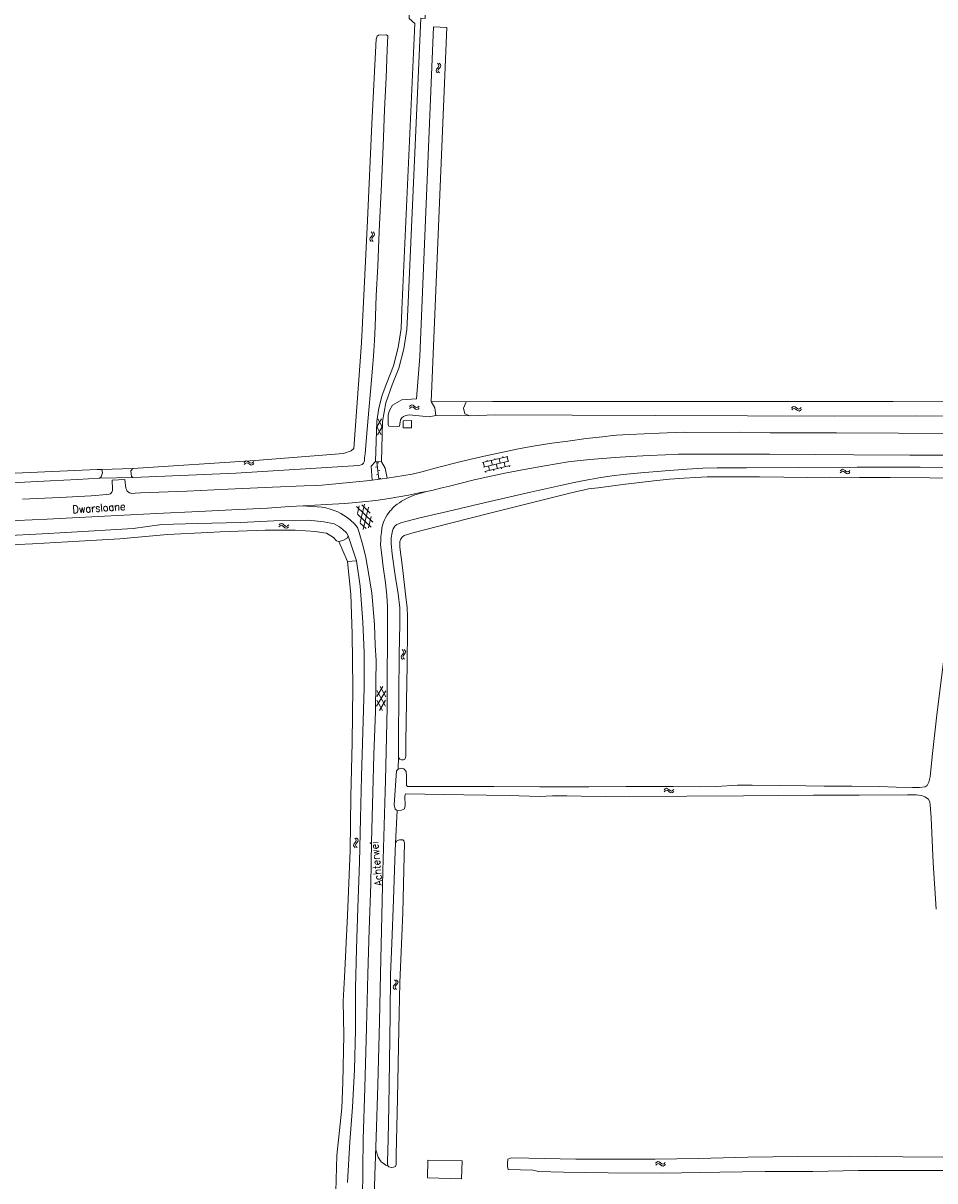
# Model space of a CAD drawing. Header units: metres. Extents: x 189705 to 199106, y 581686 to 588448.
# Tile 531 of 555: x 197149 to 197384, y 587833 to 588131. Entities that reach past the tile are written whole.
import ezdxf

# ---------------------------------------------------------------- set-up
doc = ezdxf.new("R2010")
doc.units = ezdxf.units.M
doc.layers.add('B-WA-OG-GBKN-G', color=7, linetype='Continuous', lineweight=18)
doc.styles.add('Style-STANDARD', font='STANDARD.shx')

msp = doc.modelspace()

# ---------------------------------------------------------------- linework, layer by layer
at = {"layer": 'B-WA-OG-GBKN-G'}
for p, q in [((197255.681, 588119.226), (197255.576, 588118.914)), ((197255.942, 588119.54), (197255.681, 588119.226)), ((197255.922, 588120.79), (197256.19, 588120.483)), ((197256.201, 588119.864), (197255.942, 588119.54)), ((197256.18, 588119.232), (197256.075, 588118.92)), ((197256.438, 588119.548), (197256.18, 588119.232)), ((197256.19, 588120.483), (197256.301, 588120.174)), ((197256.301, 588120.174), (197256.201, 588119.864)), ((197256.418, 588120.796), (197256.688, 588120.491)), ((197256.697, 588119.862), (197256.438, 588119.548)), ((197256.688, 588120.491), (197256.802, 588120.184)), ((197256.802, 588120.184), (197256.697, 588119.862)), ((197255.576, 588118.914), (197255.692, 588118.597)), ((197255.692, 588118.597), (197255.962, 588118.29)), ((197256.075, 588118.92), (197256.188, 588118.603)), ((197256.188, 588118.603), (197256.458, 588118.296)), ((197238.884, 588077.39), (197239.148, 588077.08)), ((197239.381, 588077.39), (197239.647, 588077.081)), ((197238.623, 588075.83), (197238.515, 588075.519)), ((197238.515, 588075.519), (197238.626, 588075.201)), ((197238.888, 588076.14), (197238.623, 588075.83)), ((197238.626, 588075.201), (197238.892, 588074.89)), ((197239.152, 588076.461), (197238.888, 588076.14)), ((197239.122, 588075.829), (197239.013, 588075.519)), ((197239.013, 588075.519), (197239.123, 588075.201)), ((197239.385, 588076.142), (197239.122, 588075.829)), ((197239.123, 588075.201), (197239.389, 588074.89)), ((197239.148, 588077.08), (197239.256, 588076.77)), ((197239.256, 588076.77), (197239.152, 588076.461)), ((197239.648, 588076.453), (197239.385, 588076.142)), ((197239.647, 588077.081), (197239.757, 588076.773)), ((197239.757, 588076.773), (197239.648, 588076.453)), ((197248.729, 588032.405), (197249.024, 588032.687)), ((197249.024, 588032.687), (197249.326, 588032.812)), ((197249.326, 588032.812), (197249.652, 588032.72)), ((197249.652, 588032.72), (197249.975, 588032.474)), ((197248.755, 588031.909), (197249.051, 588032.189)), ((197249.051, 588032.189), (197249.355, 588032.312)), ((197249.355, 588032.312), (197249.669, 588032.224)), ((197249.669, 588032.224), (197250.003, 588031.978)), ((197249.975, 588032.474), (197250.301, 588032.227)), ((197250.003, 588031.978), (197250.327, 588031.729)), ((197250.301, 588032.227), (197250.617, 588032.135)), ((197250.327, 588031.729), (197250.643, 588031.637)), ((197250.617, 588032.135), (197250.929, 588032.261)), ((197250.643, 588031.637), (197250.955, 588031.765)), ((197250.929, 588032.261), (197251.225, 588032.542)), ((197250.955, 588031.765), (197251.251, 588032.046)), ((197347.115, 588032.019), (197347.41, 588032.301)), ((197347.141, 588031.523), (197347.437, 588031.803)), ((197347.41, 588032.301), (197347.712, 588032.426)), ((197347.437, 588031.803), (197347.741, 588031.926)), ((197347.712, 588032.426), (197348.038, 588032.334)), ((197347.741, 588031.926), (197348.055, 588031.838)), ((197348.038, 588032.334), (197348.361, 588032.088)), ((197348.055, 588031.838), (197348.389, 588031.592)), ((197348.361, 588032.088), (197348.687, 588031.841)), ((197348.389, 588031.592), (197348.713, 588031.343)), ((197348.687, 588031.841), (197349.003, 588031.749)), ((197348.713, 588031.343), (197349.029, 588031.251)), ((197349.003, 588031.749), (197349.315, 588031.875)), ((197349.029, 588031.251), (197349.341, 588031.379)), ((197349.315, 588031.875), (197349.611, 588032.156)), ((197349.341, 588031.379), (197349.637, 588031.66)), ((197240.323, 588027.213), (197241.576, 588029.221)), ((197240.323, 588027.213), (197241.437, 588025.127)), ((197240.469, 588025.159), (197241.72, 588027.167)), ((197240.608, 588029.253), (197241.72, 588027.167)), ((197206.144, 588017.966), (197206.422, 588018.264)), ((197206.198, 588017.472), (197206.477, 588017.769)), ((197206.422, 588018.264), (197206.716, 588018.407)), ((197206.477, 588017.769), (197206.774, 588017.909)), ((197206.716, 588018.407), (197207.047, 588018.333)), ((197206.774, 588017.909), (197207.092, 588017.839)), ((197207.047, 588018.333), (197207.384, 588018.106)), ((197207.092, 588017.839), (197207.44, 588017.612)), ((197207.384, 588018.106), (197207.723, 588017.879)), ((197207.723, 588017.879), (197208.044, 588017.804)), ((197208.044, 588017.804), (197208.348, 588017.948)), ((197208.348, 588017.948), (197208.628, 588018.246)), ((197208.402, 588017.454), (197208.682, 588017.752)), ((197240.335, 588018.074), (197240.867, 588013.706)), ((197240.855, 588017.936), (197240.359, 588017.875)), ((197267.557, 588017.978), (197274.074, 588019.532)), ((197267.751, 588018.025), (197268.03, 588016.857)), ((197267.835, 588016.811), (197274.352, 588018.365)), ((197268.703, 588018.56), (197268.773, 588018.268)), ((197269.794, 588018.512), (197270.072, 588017.344)), ((197270.746, 588019.047), (197270.815, 588018.755)), ((197271.837, 588018.999), (197272.115, 588017.832)), ((197272.788, 588019.534), (197272.858, 588019.242)), ((197273.136, 588018.075), (197273.414, 588016.91)), ((197273.879, 588019.486), (197274.158, 588018.319)), ((197207.44, 588017.612), (197207.777, 588017.383)), ((197207.777, 588017.383), (197208.098, 588017.309)), ((197208.098, 588017.309), (197208.402, 588017.454)), ((197240.48, 588016.883), (197239.983, 588016.822)), ((197240.722, 588014.897), (197240.225, 588014.837)), ((197241.097, 588015.951), (197240.601, 588015.89)), ((197268.113, 588015.646), (197274.63, 588017.2)), ((197268.307, 588015.692), (197268.377, 588015.4)), ((197269.051, 588017.101), (197269.329, 588015.936)), ((197270.35, 588016.179), (197270.42, 588015.887)), ((197271.094, 588017.588), (197271.372, 588016.423)), ((197272.393, 588016.666), (197272.462, 588016.374)), ((197274.436, 588017.153), (197274.505, 588016.861)), ((197359.627, 588015.839), (197359.923, 588016.12)), ((197359.65, 588015.343), (197359.948, 588015.622)), ((197359.923, 588016.12), (197360.225, 588016.244)), ((197359.948, 588015.622), (197360.252, 588015.744)), ((197360.225, 588016.244), (197360.551, 588016.15)), ((197360.252, 588015.744), (197360.566, 588015.654)), ((197360.551, 588016.15), (197360.873, 588015.902)), ((197360.566, 588015.654), (197360.898, 588015.406)), ((197360.873, 588015.902), (197361.198, 588015.654)), ((197360.898, 588015.406), (197361.221, 588015.156)), ((197361.198, 588015.654), (197361.513, 588015.56)), ((197361.221, 588015.156), (197361.536, 588015.062)), ((197361.513, 588015.56), (197361.826, 588015.684)), ((197361.536, 588015.062), (197361.849, 588015.188)), ((197361.826, 588015.684), (197362.124, 588015.965)), ((197361.849, 588015.188), (197362.147, 588015.468)), ((197241.339, 588013.965), (197240.843, 588013.905)), ((197239.328, 588002.637), (197235.096, 588006.671)), ((197235.814, 588006.882), (197235.333, 588004.889)), ((197237.157, 588007.279), (197236.019, 588002.562)), ((197238.645, 588004.961), (197236.437, 588007.067)), ((197238.205, 588006.457), (197236.831, 588000.773)), ((197238.893, 588001.379), (197235.381, 588004.724)), ((197238.889, 588004.13), (197238.172, 588001.167)), ((197215.136, 588001.475), (197215.453, 588001.731)), ((197215.149, 588001.971), (197215.464, 588002.229)), ((197215.453, 588001.731), (197215.766, 588001.83)), ((197215.464, 588002.229), (197215.775, 588002.331)), ((197215.766, 588001.83), (197216.072, 588001.718)), ((197215.775, 588002.331), (197216.093, 588002.214)), ((197216.072, 588001.718), (197216.385, 588001.447)), ((197216.093, 588002.214), (197216.396, 588001.943)), ((197216.385, 588001.447), (197216.689, 588001.174)), ((197216.396, 588001.943), (197216.702, 588001.672)), ((197216.689, 588001.174), (197216.997, 588001.057)), ((197216.702, 588001.672), (197217.01, 588001.556)), ((197216.997, 588001.057), (197217.318, 588001.16)), ((197217.01, 588001.556), (197217.331, 588001.657)), ((197217.318, 588001.16), (197217.635, 588001.418)), ((197217.331, 588001.657), (197217.648, 588001.915)), ((197237.552, 588000.985), (197236.067, 588002.399)), ((197246.658, 587968.251), (197246.557, 587967.938)), ((197246.557, 587967.938), (197246.676, 587967.622)), ((197246.915, 587968.568), (197246.658, 587968.251)), ((197246.676, 587967.622), (197246.95, 587967.318)), ((197246.88, 587969.817), (197247.152, 587969.514)), ((197247.17, 587968.895), (197246.915, 587968.568)), ((197247.157, 587968.263), (197247.056, 587967.95)), ((197247.056, 587967.95), (197247.173, 587967.634)), ((197247.152, 587969.514), (197247.267, 587969.206)), ((197247.412, 587968.582), (197247.157, 587968.263)), ((197247.267, 587969.206), (197247.17, 587968.895)), ((197247.173, 587967.634), (197247.447, 587967.331)), ((197247.377, 587969.829), (197247.65, 587969.528)), ((197247.667, 587968.899), (197247.412, 587968.582)), ((197247.65, 587969.528), (197247.768, 587969.222)), ((197247.768, 587969.222), (197247.667, 587968.899)), ((197240.271, 587955.289), (197242.661, 587959.215)), ((197240.327, 587957.714), (197241.914, 587960.319)), ((197240.363, 587959.27), (197242.569, 587955.236)), ((197241.161, 587960.337), (197242.625, 587957.66)), ((197240.306, 587956.848), (197241.769, 587954.171)), ((197241.018, 587954.188), (197242.605, 587956.797)), ((197314.281, 587933.716), (197314.579, 587933.993)), ((197314.299, 587933.219), (197314.599, 587933.494)), ((197314.579, 587933.993), (197314.883, 587934.114)), ((197314.599, 587933.494), (197314.905, 587933.614)), ((197314.883, 587934.114), (197315.208, 587934.017)), ((197314.905, 587933.614), (197315.218, 587933.521)), ((197315.208, 587934.017), (197315.528, 587933.766)), ((197315.218, 587933.521), (197315.548, 587933.269)), ((197315.528, 587933.766), (197315.85, 587933.514)), ((197315.548, 587933.269), (197315.868, 587933.016)), ((197315.85, 587933.514), (197316.164, 587933.417)), ((197315.868, 587933.016), (197316.182, 587932.919)), ((197316.164, 587933.417), (197316.478, 587933.538)), ((197316.182, 587932.919), (197316.496, 587933.042)), ((197316.478, 587933.538), (197316.779, 587933.816)), ((197316.496, 587933.042), (197316.797, 587933.319)), ((197234.454, 587919.734), (197234.362, 587919.418)), ((197234.362, 587919.418), (197234.49, 587919.106)), ((197234.702, 587920.058), (197234.454, 587919.734)), ((197234.632, 587921.306), (197234.912, 587921.01)), ((197234.948, 587920.392), (197234.702, 587920.058)), ((197234.952, 587919.76), (197234.86, 587919.444)), ((197234.86, 587919.444), (197234.986, 587919.132)), ((197234.912, 587921.01), (197235.036, 587920.706)), ((197235.036, 587920.706), (197234.948, 587920.392)), ((197235.198, 587920.086), (197234.952, 587919.76)), ((197235.128, 587921.332), (197235.41, 587921.038)), ((197235.444, 587920.41), (197235.198, 587920.086)), ((197235.41, 587921.038), (197235.536, 587920.736)), ((197235.536, 587920.736), (197235.444, 587920.41)), ((197234.49, 587919.106), (197234.772, 587918.81)), ((197234.986, 587919.132), (197235.268, 587918.836)), ((197244.923, 587883.552), (197244.657, 587883.242)), ((197244.923, 587884.802), (197245.186, 587884.491)), ((197245.187, 587883.872), (197244.923, 587883.552)), ((197245.42, 587883.552), (197245.156, 587883.24)), ((197245.186, 587884.491), (197245.293, 587884.18)), ((197245.293, 587884.18), (197245.187, 587883.872)), ((197245.42, 587884.8), (197245.685, 587884.491)), ((197245.684, 587883.862), (197245.42, 587883.552)), ((197245.794, 587884.182), (197245.684, 587883.862)), ((197245.685, 587884.491), (197245.794, 587884.182)), ((197244.657, 587883.242), (197244.548, 587882.932)), ((197244.548, 587882.932), (197244.658, 587882.613)), ((197244.658, 587882.613), (197244.923, 587882.302)), ((197245.156, 587883.24), (197245.046, 587882.93)), ((197245.046, 587882.93), (197245.155, 587882.611)), ((197245.155, 587882.611), (197245.42, 587882.3)), ((197312.114, 587837.574), (197312.404, 587837.86)), ((197312.146, 587837.078), (197312.439, 587837.362)), ((197312.404, 587837.86), (197312.705, 587837.99)), ((197312.439, 587837.362), (197312.741, 587837.49)), ((197312.705, 587837.99), (197313.032, 587837.902)), ((197312.741, 587837.49), (197313.056, 587837.406)), ((197313.032, 587837.902), (197313.359, 587837.66)), ((197313.056, 587837.406), (197313.393, 587837.165)), ((197313.359, 587837.66), (197313.688, 587837.419)), ((197313.393, 587837.165), (197313.721, 587836.921)), ((197313.688, 587837.419), (197314.005, 587837.331)), ((197313.721, 587836.921), (197314.038, 587836.833)), ((197314.005, 587837.331), (197314.316, 587837.461)), ((197314.038, 587836.833), (197314.348, 587836.965)), ((197314.316, 587837.461), (197314.608, 587837.746)), ((197314.348, 587836.965), (197314.64, 587837.251))]:
    msp.add_line(p, q, dxfattribs=at)
at = {"layer": 'B-WA-OG-GBKN-G', "flags": 128}
for points in [[(197246.8, 588057.37), (197250.141, 588131.031), (197248.666, 588132.353), (197248.838, 588144.669), (197253.294, 588146.397)], [(197253.624, 588144.926), (197253.098, 588144.498), (197252.787, 588132.281), (197251.698, 588132.377), (197248.314, 588057.309)], [(197243.194, 588127.889), (197242.785, 588128.119), (197240.758, 588128.02), (197240.433, 588127.785), (197240.153, 588126.991), (197239.009, 588105.203), (197237.925, 588080.324), (197236.402, 588048.782), (197234.397, 588021.614), (197233.701, 588021.015), (197231.756, 588020.321), (197209.024, 588018.543), (197177.53, 588016.415)], [(197243.588, 588031.392), (197244.386, 588032.773), (197246.761, 588034.114), (197250.529, 588034.426), (197251.362, 588045.309), (197254.961, 588130.17), (197258.336, 588130.027), (197254.373, 588035.663), (197254.281, 588033.701)], [(197236.9, 588017.841), (197237.108, 588018.143), (197237.163, 588018.473), (197237.192, 588018.752), (197237.199, 588019.234), (197237.313, 588020.198), (197237.702, 588024.512), (197238.279, 588031.465), (197238.7, 588036.261), (197239.189, 588042.326), (197239.368, 588044.305), (197239.527, 588046.666), (197239.691, 588049.408), (197239.892, 588053.012), (197240.204, 588060.986), (197240.56, 588068.552), (197240.962, 588077.54), (197241.508, 588089.727), (197241.944, 588099.401), (197242.325, 588108.77), (197242.718, 588117.124), (197243.018, 588124.258), (197243.194, 588127.889)], [(197244.599, 588042.846), (197245.823, 588047.604), (197246.56, 588052.462), (197246.8, 588057.37)], [(197245.985, 588042.314), (197247.261, 588047.226), (197248.04, 588052.241), (197248.314, 588057.309)], [(197242.916, 588038.501), (197244.599, 588042.846)], [(197245.985, 588042.314), (197244.309, 588037.958)], [(197242.916, 588038.501), (197241.682, 588035.317), (197240.824, 588032.011), (197240.354, 588028.628)], [(197244.309, 588037.958), (197242.683, 588033.361), (197241.821, 588028.561)], [(197254.281, 588033.701), (197255.28, 588032.038), (197255.531, 588030.085)], [(197263.333, 588033.643), (197254.281, 588033.701)], [(197263.333, 588033.643), (197262.624, 588031.999), (197263.002, 588030.488), (197264.265, 588029.989)], [(197270.143, 588033.716), (197263.333, 588033.643)], [(197396.399, 588033.598), (197373.304, 588033.688), (197344.847, 588033.701), (197321.293, 588033.696), (197301.322, 588033.667), (197285.061, 588033.689), (197270.143, 588033.716)], [(197243.293, 588030.227), (197243.222, 588027.773), (197243.395, 588027.366), (197245.889, 588027.252), (197246.157, 588027.355), (197246.453, 588029.014), (197246.769, 588029.488), (197247.176, 588029.823), (197247.816, 588030.134), (197248.629, 588030.229)], [(197243.588, 588031.392), (197243.293, 588030.227)], [(197255.531, 588030.085), (197253.829, 588029.778), (197248.629, 588030.229)], [(197255.531, 588030.085), (197264.265, 588029.989)], [(197264.265, 588029.989), (197270.794, 588030.233)], [(197270.794, 588030.233), (197290.603, 588030.183), (197312.098, 588030.114), (197335.727, 588030.041), (197358.06, 588029.961), (197379.047, 588029.976), (197403.007, 588029.924), (197427.474, 588029.865), (197450.772, 588029.721), (197467.286, 588029.645), (197487.308, 588029.622), (197506.592, 588029.584), (197524.606, 588029.538), (197548.032, 588029.468), (197566.579, 588029.364), (197583.144, 588029.288)], [(197240.009, 588018.258), (197240.354, 588028.628)], [(197241.821, 588028.561), (197241.528, 588018.198)], [(197247.078, 588028.752), (197249.238, 588028.798), (197249.278, 588026.956), (197247.117, 588026.91), (197247.078, 588028.752)], [(197249.465, 588015.026), (197251.912, 588015.626), (197256.298, 588016.785), (197262.086, 588018.255), (197267.184, 588019.455), (197272.025, 588020.506), (197276.816, 588021.532), (197280.101, 588022.096), (197285.347, 588022.938), (197289.547, 588023.515), (197294.206, 588024.162), (197298.455, 588024.612), (197301.051, 588024.931), (197302.069, 588025.019), (197305.323, 588025.203), (197313.001, 588025.554), (197319.306, 588025.822), (197320.143, 588025.684), (197333.789, 588025.775), (197341.638, 588025.666), (197342.425, 588025.604), (197358.712, 588025.608), (197374.643, 588025.565), (197387.066, 588025.495)], [(197236.775, 588017.711), (197236.547, 588017.515), (197236.335, 588017.366), (197235.673, 588017.248)], [(197236.9, 588017.841), (197236.775, 588017.711)], [(197240.009, 588018.258), (197238.857, 588017.071), (197239.171, 588013.421)], [(197241.528, 588018.198), (197240.009, 588018.258)], [(197241.528, 588018.198), (197242.501, 588016.513), (197242.957, 588013.997)], [(197253.115, 588010.547), (197254.489, 588010.814), (197256.707, 588011.368), (197259.002, 588011.946), (197261.679, 588012.62), (197265.426, 588013.534), (197268.918, 588014.299), (197273.326, 588015.229), (197278.268, 588016.202), (197283.617, 588017.17), (197289.576, 588018.154), (197291.18, 588018.361), (197295.174, 588018.763), (197301.712, 588019.308), (197305.679, 588019.558), (197310.459, 588019.822), (197314.654, 588019.967), (197318.01, 588020.124), (197320.043, 588020.147), (197326.293, 588020.111), (197341.411, 588020.105), (197353.149, 588020.095), (197363.133, 588020.008), (197377.538, 588019.885)], [(197481.488, 588016.39), (197481.514, 588018.346), (197481.47, 588018.804), (197481.373, 588019.135), (197481.194, 588019.441), (197480.974, 588019.751), (197480.62, 588019.882), (197479.858, 588019.842), (197473.911, 588019.797), (197464.842, 588019.872), (197455.671, 588019.973), (197447.718, 588020.007), (197440.02, 588020.063), (197431.711, 588020.025), (197428.153, 588019.947), (197423.3, 588019.964), (197416.973, 588019.95), (197412.908, 588019.955), (197402.464, 588019.896), (197391.741, 588019.867), (197377.538, 588019.885)], [(197169.552, 588016.177), (197168.336, 588016.198), (197147.265, 588015.242)], [(197168.931, 588013.954), (197169.351, 588014.343), (197169.69, 588015.359), (197169.552, 588016.177)], [(197177.53, 588016.415), (197169.552, 588016.177)], [(197177.53, 588016.415), (197177.026, 588015.863), (197177.192, 588014.399), (197177.6, 588014.135)], [(197177.6, 588014.135), (197204.028, 588015.236), (197235.673, 588017.248)], [(197249.465, 588015.026), (197242.957, 588013.997)], [(197400.413, 588016.673), (197380.241, 588016.824), (197364.005, 588016.82), (197348.809, 588016.726), (197335.545, 588016.655), (197327.973, 588016.607), (197324.237, 588016.532), (197320.27, 588016.282), (197314.547, 588015.853), (197308.264, 588015.355), (197303.761, 588014.909), (197300.885, 588014.568), (197298.008, 588014.151), (197295.156, 588013.656), (197293.678, 588013.372), (197291.105, 588012.849), (197287.588, 588012.084), (197279.891, 588010.336), (197268.345, 588007.676), (197258.532, 588005.372), (197251.395, 588003.718), (197247.8, 588002.802), (197246.55, 588002.464), (197245.886, 588002.219), (197245.452, 588002.022), (197245.067, 588001.722), (197244.808, 588001.37), (197244.547, 588000.891), (197244.337, 588000.386), (197244.264, 588000)], [(197123.113, 588011.589), (197135.368, 588012.182), (197146.251, 588012.794), (197156.243, 588013.291), (197163.235, 588013.651), (197168.931, 588013.954)], [(197224.906, 588012.113), (197221.601, 588011.981), (197213.491, 588011.61), (197201.999, 588011.108), (197191.423, 588010.645), (197179.5, 588010.149), (197178.101, 588010.067), (197177.287, 588010.002), (197177, 588010.063), (197176.629, 588010.189), (197176.051, 588010.603), (197175.848, 588011.018), (197175.731, 588011.395), (197175.457, 588013.66), (197172.202, 588013.477), (197172.247, 588011.139), (197172.25, 588010.765), (197172.084, 588010.379), (197171.773, 588009.951), (197171.39, 588009.829), (197170.805, 588009.736), (197166.76, 588009.385), (197158.751, 588009.013), (197149.116, 588008.588)], [(197177.6, 588014.135), (197168.931, 588013.954)], [(197224.906, 588012.113), (197226.178, 588012.197), (197229.739, 588012.478), (197238.515, 588013.322)], [(197239.171, 588013.421), (197238.515, 588013.322)], [(197242.957, 588013.997), (197239.171, 588013.421)], [(197393.568, 588013.998), (197382.642, 588014.022), (197372.455, 588014.112), (197364.579, 588014.17), (197356.957, 588014.199), (197351.29, 588014.176), (197345.092, 588014.262), (197338.867, 588014.272), (197333.761, 588014.342), (197328.755, 588014.335), (197325.375, 588014.28), (197322.426, 588014.143), (197319.451, 588013.981), (197315.662, 588013.729), (197311.615, 588013.251), (197303.7, 588012.293), (197297.311, 588011.467), (197294.869, 588011.196), (197293.442, 588010.911), (197292.193, 588010.623), (197289.312, 588009.926), (197281.078, 588007.881), (197270.089, 588005.136), (197258.999, 588002.317), (197249.929, 588000)], [(197227.405, 588007.149), (197232.135, 588007.44), (197236.714, 588007.834), (197240.073, 588008.219), (197243.485, 588008.756), (197245.981, 588009.179), (197248.451, 588009.577), (197251.56, 588010.245), (197253.115, 588010.547)], [(197253.115, 588010.547), (197251.379, 588010.019), (197250.128, 588009.63), (197249.081, 588009.238), (197248.545, 588009.017), (197248.11, 588008.819), (197247.368, 588008.423), (197246.702, 588008.026), (197246.138, 588007.627), (197245.548, 588007.229), (197244.829, 588006.654), (197244.391, 588006.229), (197244.081, 588005.852), (197243.669, 588005.451), (197243.306, 588004.948), (197243.021, 588004.494), (197242.579, 588003.738), (197242.318, 588003.234), (197242.035, 588002.611), (197241.791, 588001.844), (197241.602, 588001.084), (197241.507, 588000)], [(197125.621, 588000), (197125.509, 588000.911), (197125.539, 588001.266), (197125.746, 588001.518), (197126.054, 588001.793), (197126.259, 588001.917), (197126.514, 588001.99), (197126.998, 588002.059), (197132.032, 588002.294), (197140.143, 588002.665), (197147.771, 588003.068), (197155.424, 588003.445), (197170.196, 588004.18), (197183.595, 588004.859), (197194.503, 588005.419), (197203.046, 588005.835), (197212.224, 588006.267), (197217.845, 588006.646), (197221.381, 588006.807)], [(197221.381, 588006.807), (197227.405, 588007.149)], [(197221.381, 588006.807), (197223.257, 588006.699), (197224.959, 588006.624), (197226.151, 588006.481), (197227.165, 588006.289), (197228.31, 588006.008), (197229.367, 588005.674), (197230.276, 588005.28), (197231.083, 588004.837), (197232.444, 588003.98), (197233.475, 588003.229), (197234.579, 588002.172), (197235.329, 588001.247), (197235.766, 588000)], [(197160.31, 588000), (197166.141, 588000.316), (197177.574, 588001.032), (197184.941, 588002.032), (197194.079, 588002.257), (197205.313, 588002.574), (197213.824, 588003.012), (197222.797, 588003.159), (197226.672, 588002.751), (197229.309, 588002.173), (197230.726, 588001.405), (197231.606, 588000.759), (197232.401, 588000)], [(197062.691, 587995.714), (197078.237, 587996.368), (197094.843, 587996.951), (197109.917, 587997.588), (197119.94, 587997.971), (197122.134, 587997.933), (197124.38, 587997.816), (197126.3, 587997.936), (197128.928, 587998.295), (197132.709, 587998.706), (197144.317, 587999.094), (197154.184, 587999.668), (197160.31, 588000)], [(197196.812, 588000), (197186.472, 587999.437), (197174.212, 587998.372), (197163.736, 587997.748), (197151.707, 587997.095), (197140.033, 587996.55), (197129.686, 587995.599), (197123.132, 587994.895), (197122.836, 587994.595), (197122.735, 587994.006), (197123.386, 587983.897), (197123.892, 587971.266), (197124.135, 587960.694), (197124.389, 587955.774), (197125.324, 587949.514), (197125.729, 587939.877)], [(197226.044, 588000), (197224.628, 588000.234), (197219.299, 588000.565), (197211.61, 588000.601), (197200.008, 588000.174), (197196.812, 588000)], [(197230.548, 587997.673), (197229.959, 587997.814), (197229.165, 587998.683), (197227.376, 587999.78), (197226.044, 588000)], [(197232.401, 588000), (197232.544, 587999.863), (197232.992, 587999.094)], [(197235.766, 588000), (197236.695, 587996.74), (197237.475, 587993.513), (197238.202, 587989.55), (197239.079, 587984.341), (197239.426, 587980.404), (197239.695, 587976.162), (197239.912, 587970.981), (197240.182, 587967.044), (197240.042, 587961.457), (197239.973, 587953.965), (197239.591, 587942.716), (197239.314, 587933.142), (197239.004, 587920.369), (197238.75, 587909.398), (197238.392, 587897.793), (197238.035, 587886.29), (197237.647, 587872.552), (197237.254, 587857.036), (197236.842, 587843.755), (197236.602, 587828.34)], [(197241.507, 588000), (197241.375, 587998.964), (197241.322, 587998.1), (197241.319, 587996.805), (197241.569, 587994.849), (197241.966, 587991.165), (197242.566, 587987.05), (197242.889, 587983.773), (197243.086, 587980.953), (197243.054, 587978.236), (197243.065, 587972.09), (197243.018, 587963.075), (197242.999, 587954.974), (197242.854, 587947.254), (197242.599, 587936.207), (197242.216, 587924.551), (197241.883, 587912.895), (197241.653, 587901.315), (197241.312, 587886.307), (197241.004, 587874.092), (197240.61, 587857.662), (197240.197, 587844.28), (197239.844, 587834.528), (197239.427, 587819.571)], [(197244.264, 588000), (197244.067, 587998.601), (197244.013, 587997.128), (197244.286, 587994.436), (197245.035, 587988.923), (197245.812, 587984.172), (197246.261, 587980.59), (197246.251, 587976.4), (197246.08, 587968.553), (197246.03, 587958.293), (197245.927, 587946.941), (197245.891, 587942.446), (197245.916, 587942.014)], [(197245.916, 587942.014), (197246.22, 587941.582), (197246.677, 587941.428), (197247.159, 587941.427), (197247.566, 587941.578), (197247.745, 587942.035), (197247.797, 587942.467), (197247.805, 587945.971), (197247.957, 587956.434), (197248.106, 587965.932), (197248.23, 587975.303), (197248.262, 587978.223), (197248.141, 587980.661), (197247.843, 587983.354), (197246.92, 587990.95), (197246.221, 587996.209), (197246.249, 587996.945), (197246.25, 587997.681), (197246.48, 587998.316), (197246.939, 587998.848), (197247.372, 587999.177), (197249.929, 588000)], [(197382.004, 587934.87), (197382.474, 587935.712), (197382.757, 587937.086), (197383.329, 587942.263), (197384.445, 587952.239), (197385.962, 587964.687), (197387.576, 587977.103), (197388.97, 587987.516), (197390.593, 588000)], [(197232.992, 587999.094), (197232.721, 587998.552), (197231.617, 587997.942), (197230.548, 587997.673)], [(197232.799, 587992.475), (197230.548, 587997.673)], [(197235.122, 587992.637), (197232.992, 587999.094)], [(197235.122, 587992.637), (197236.016, 587986.145), (197236.751, 587976.925), (197237.087, 587969.044), (197237.05, 587959.973), (197236.739, 587948.684), (197236.4, 587937.132), (197236.104, 587926.307), (197235.878, 587915.122), (197235.446, 587903.368), (197235.139, 587892.812), (197234.808, 587882.694), (197234.8, 587876.584), (197234.872, 587871.854), (197234.554, 587861.731), (197234.075, 587852.001), (197233.423, 587843.13), (197232.762, 587832.621)], [(197232.799, 587992.475), (197235.122, 587992.637)], [(197233.989, 587945.914), (197234.152, 587960.047), (197233.948, 587973.926), (197233.611, 587984.126), (197232.799, 587992.475)], [(197229.664, 587827.181), (197230.047, 587839.544), (197230.685, 587845.986), (197231.346, 587851.798), (197231.579, 587858.405), (197231.823, 587870.54), (197231.681, 587879.278), (197231.997, 587885.505), (197232.76, 587901.364), (197233.449, 587918.107), (197233.617, 587931.991), (197233.989, 587945.914)], [(197245.916, 587942.014), (197245.79, 587939.036)], [(197245.574, 587928.44), (197245.064, 587928.705), (197244.828, 587929.846), (197245.414, 587938.6), (197245.79, 587939.036)], [(197245.79, 587939.036), (197246.61, 587939.268), (197247.257, 587939.146), (197247.896, 587938.481), (197247.934, 587937.23), (197247.96, 587935.953), (197247.994, 587934.904), (197248.254, 587934.595), (197248.974, 587934.585), (197259.571, 587934.578), (197270.437, 587934.564), (197282.331, 587934.524), (197294.886, 587934.474), (197304.397, 587934.572), (197316.592, 587934.557), (197323.298, 587934.5), (197327.759, 587934.6), (197333.204, 587934.904), (197336.989, 587934.916), (197344.377, 587934.868), (197350.742, 587934.722), (197355.458, 587934.689), (197362.642, 587934.623), (197369.637, 587934.571), (197374.011, 587934.39), (197378.228, 587934.281), (197380.03, 587934.291), (197381.504, 587934.46), (197382.004, 587934.87)], [(197376.954, 587932.409), (197364.477, 587932.38), (197352.773, 587932.346), (197334.774, 587932.217), (197320.148, 587932.127), (197305.43, 587931.934), (197292.902, 587932.121), (197289.247, 587932.187), (197285.547, 587932.136), (197282.238, 587932.016), (197274.374, 587932.269), (197262.736, 587932.426), (197247.693, 587932.705), (197247.566, 587932.11), (197247.611, 587929.706), (197247.456, 587928.803), (197246.72, 587928.473), (197245.574, 587928.44)], [(197384.323, 587903.026), (197383.538, 587914.957), (197383.025, 587926.493), (197382.828, 587929.815), (197382.714, 587930.582), (197382.377, 587931.298), (197381.418, 587931.906), (197380.588, 587932.251), (197379.207, 587932.416), (197376.954, 587932.409)], [(197245.574, 587928.44), (197245.1, 587919.969)], [(197243.102, 587837.314), (197243.228, 587836.856), (197243.456, 587836.627), (197244.041, 587836.473), (197244.6, 587836.548), (197245.134, 587836.775), (197245.338, 587837.232), (197245.319, 587839.873), (197245.632, 587854.196), (197246.005, 587872.074), (197246.287, 587884.085), (197246.504, 587890.027), (197246.99, 587902.089), (197247.296, 587913.085), (197247.461, 587920.113)], [(197243.878, 587886.123), (197244.202, 587894.147), (197244.584, 587905.473), (197244.939, 587915.63), (197245.1, 587919.969)], [(197245.1, 587919.969), (197245.525, 587920.599), (197246.153, 587920.877), (197246.989, 587920.877), (197247.268, 587920.599), (197247.461, 587920.113)], [(197243.878, 587886.123), (197243.778, 587875.889), (197243.571, 587863.75), (197243.443, 587852.271), (197243.27, 587843.789), (197243.078, 587837.822), (197243.102, 587837.314)], [(197240.079, 587841.029), (197240.642, 587839.148), (197241.452, 587837.978), (197241.985, 587837.571), (197242.67, 587837.061), (197243.228, 587836.856)], [(197388.391, 587835.713), (197376.726, 587835.719), (197364.347, 587835.669), (197352.616, 587835.453), (197340.329, 587835.422), (197328.65, 587835.271), (197313.919, 587835.051), (197299.923, 587835.135), (197288.37, 587835.304), (197281.959, 587835.458), (197280.494, 587835.773), (197274.148, 587835.946), (197273.995, 587836.733), (197273.941, 587837.506), (197274.072, 587838.671), (197274.885, 587838.968), (197279.469, 587838.871), (197291.559, 587838.607), (197300.715, 587838.615), (197311.974, 587838.625), (197323.109, 587838.819), (197335.869, 587839.128), (197348.721, 587839.306), (197362.03, 587839.363), (197375.744, 587839.208), (197386.052, 587839.132)], [(197253.5, 587838.395), (197253.38, 587833.837), (197262.172, 587833.607), (197262.291, 587838.164), (197253.5, 587838.395)]]:
    msp.add_lwpolyline(points, dxfattribs=at)

# ---------------------------------------------------------------- texts
at = {"layer": 'B-WA-OG-GBKN-G', "style": 'Style-STANDARD'}
for s, rotation, p in [('Dwarsloane', 3.66925, (197162.025, 588004.893)), ('Achterwei', 95.62506, (197241.768, 587909.136))]:
    msp.add_text(s, height=2, rotation=rotation, dxfattribs=at).set_placement(p)

doc.saveas('drawing.dxf')
